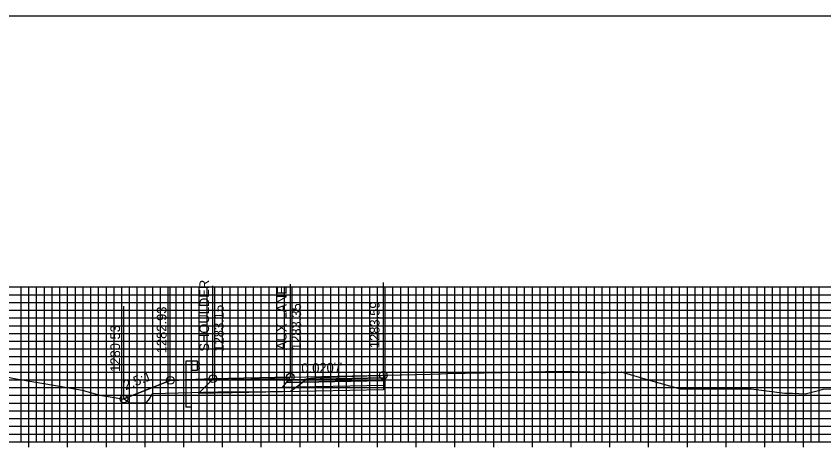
# Model space of a CAD drawing. Extents: x 674939 to 678919, y 750652 to 765176.
# Drawn here: x 678646.9 to 678751.2, y 762360.2 to 762416.3 of the extents above; entities that cross this region are included whole.
import ezdxf

# ---------------------------------------------------------------- set-up
doc = ezdxf.new("R2010")
doc.units = 0
for name, color, linetype in [('R_Alt Surface', 7, 'Continuous'), ('R_Axis', 7, 'Continuous'), ('R_Exist Surface', 7, 'Continuous'), ('R_Fin Surface', 7, 'Continuous'), ('R_Grid', 7, 'Continuous'), ('R_Guardrail', 7, 'Continuous'), ('R_No Plot', 7, 'Continuous'), ('R_Proposed Const Limits', 7, 'Continuous'), ('R_Xsect Elev', 7, 'Continuous'), ('R_Xsect Slope', 7, 'Continuous')]:
    doc.layers.add(name, color=color, linetype=linetype)

msp = doc.modelspace()

# ---------------------------------------------------------------- linework, layer by layer
at = {"layer": 'R_Alt Surface'}
msp.add_lwpolyline([(678694.29, 762368.56), (678694.29, 762368.02), (678681.29, 762367.75), (678670.42, 762367.53), (678672.17, 762369.28)], dxfattribs=at)
for points in [[(678694.29, 762369.22), (678694.29, 762368.56), (678681.29, 762368.29), (678681.79, 762368.96)], [(678694.29, 762369.55), (678694.29, 762369.22), (678681.79, 762368.96), (678682.04, 762369.3)]]:
    msp.add_lwpolyline(points, close=True, dxfattribs=at)
at = {"layer": 'R_Axis'}
for p, q in [((678648.53, 762360.59), (678648.53, 762361.99)), ((678653.53, 762360.59), (678653.53, 762361.99)), ((678658.53, 762360.59), (678658.53, 762361.99)), ((678663.53, 762360.59), (678663.53, 762361.99)), ((678668.53, 762360.59), (678668.53, 762361.99)), ((678673.53, 762360.59), (678673.53, 762361.99)), ((678678.53, 762360.59), (678678.53, 762361.99)), ((678683.53, 762360.59), (678683.53, 762361.99)), ((678688.53, 762360.59), (678688.53, 762361.99)), ((678693.53, 762360.59), (678693.53, 762361.99)), ((678698.53, 762360.59), (678698.53, 762361.99)), ((678703.53, 762360.59), (678703.53, 762361.99)), ((678708.53, 762360.59), (678708.53, 762361.99)), ((678713.53, 762360.59), (678713.53, 762361.99)), ((678718.53, 762360.59), (678718.53, 762361.99)), ((678723.53, 762360.59), (678723.53, 762361.99)), ((678728.53, 762360.59), (678728.53, 762361.99)), ((678733.53, 762360.59), (678733.53, 762361.99)), ((678738.53, 762360.59), (678738.53, 762361.99)), ((678743.53, 762360.59), (678743.53, 762361.99)), ((678748.53, 762360.59), (678748.53, 762361.99)), ((678598.53, 762361.29), (678898.53, 762361.29))]:
    msp.add_line(p, q, dxfattribs=at)
at = {"layer": 'R_Exist Surface'}
msp.add_lwpolyline([(678642.67, 762370.29), (678646.89, 762369.44), (678652.49, 762368.47), (678655.43, 762367.97), (678657.7, 762367.31), (678660.86, 762366.81), (678661.39, 762366.46), (678661.4, 762366.33), (678663.18, 762366.31), (678663.69, 762366.3), (678663.97, 762366.68), (678664.55, 762367.51), (678671.08, 762367.7), (678672.94, 762367.73), (678679.69, 762367.8), (678682.3, 762367.82), (678683.38, 762368.61), (678684.33, 762369.39), (678684.38, 762369.42), (678684.51, 762369.47), (678684.94, 762369.52), (678685.5, 762369.56), (678690.55, 762369.77), (678692.17, 762369.83), (678693.47, 762369.86), (678694.02, 762369.87), (678694.29, 762369.88), (678694.74, 762369.88), (678700.38, 762370.04), (678701.67, 762370.08), (678702.5, 762370.09), (678707.26, 762370.2), (678708.38, 762370.23), (678708.77, 762370.23), (678708.82, 762370.23), (678709.54, 762370.23), (678709.66, 762370.24), (678711.05, 762370.27), (678715.23, 762370.36), (678716.35, 762370.37), (678718.62, 762370.36), (678718.67, 762370.36), (678718.85, 762370.35), (678719.19, 762370.34), (678720.2, 762370.31), (678720.49, 762370.33), (678720.99, 762370.32), (678721.71, 762370.28), (678722.14, 762370.27), (678722.37, 762370.26), (678722.57, 762370.21), (678722.6, 762370.2), (678723.38, 762370.28), (678724.99, 762370.33), (678728.49, 762369.29), (678732.61, 762368.15), (678735.36, 762368.14), (678741.75, 762368.11), (678743.77, 762367.87), (678746.13, 762367.58), (678747.09, 762367.56), (678748.75, 762367.5), (678750.63, 762367.97), (678751.05, 762368.1), (678764.35, 762368.53)], dxfattribs=at)
at = {"layer": 'R_Fin Surface'}
for points in [[(678660.8, 762366.82), (678666.79, 762369.22), (678672.29, 762369.44), (678682.29, 762369.64), (678694.29, 762369.88)], [(678672.29, 762369.44), (678666.79, 762369.22)], [(678672.29, 762369.44), (678682.29, 762369.64), (678694.29, 762369.88)]]:
    msp.add_lwpolyline(points, dxfattribs=at)
for points in [[(678682.29, 762369.64), (678672.29, 762369.44), (678672.17, 762369.28), (678682.17, 762369.48)], [(678694.29, 762369.88), (678694.29, 762369.55), (678682.04, 762369.3), (678682.29, 762369.64)]]:
    msp.add_lwpolyline(points, close=True, dxfattribs=at)
at = {"layer": 'R_Grid'}
for p, q in [((678598.53, 762381.29), (678898.53, 762381.29)), ((678647.53, 762361.29), (678647.53, 762381.29)), ((678648.53, 762361.29), (678648.53, 762381.29)), ((678649.53, 762361.29), (678649.53, 762381.29)), ((678650.53, 762361.29), (678650.53, 762381.29)), ((678651.53, 762361.29), (678651.53, 762381.29)), ((678652.53, 762361.29), (678652.53, 762381.29)), ((678653.53, 762361.29), (678653.53, 762381.29)), ((678654.53, 762361.29), (678654.53, 762381.29)), ((678655.53, 762361.29), (678655.53, 762381.29)), ((678656.53, 762361.29), (678656.53, 762381.29)), ((678657.53, 762361.29), (678657.53, 762381.29)), ((678658.53, 762361.29), (678658.53, 762381.29)), ((678659.53, 762361.29), (678659.53, 762381.29)), ((678660.53, 762361.29), (678660.53, 762381.29)), ((678661.53, 762361.29), (678661.53, 762381.29)), ((678662.53, 762361.29), (678662.53, 762381.29)), ((678663.53, 762361.29), (678663.53, 762381.29)), ((678664.53, 762361.29), (678664.53, 762381.29)), ((678665.53, 762361.29), (678665.53, 762381.29)), ((678666.53, 762361.29), (678666.53, 762381.29)), ((678667.53, 762361.29), (678667.53, 762381.29)), ((678668.53, 762361.29), (678668.53, 762381.29)), ((678669.53, 762361.29), (678669.53, 762381.29)), ((678670.53, 762361.29), (678670.53, 762381.29)), ((678671.53, 762361.29), (678671.53, 762381.29)), ((678672.53, 762361.29), (678672.53, 762381.29)), ((678673.53, 762361.29), (678673.53, 762381.29)), ((678674.53, 762361.29), (678674.53, 762381.29)), ((678675.53, 762361.29), (678675.53, 762381.29)), ((678676.53, 762361.29), (678676.53, 762381.29)), ((678677.53, 762361.29), (678677.53, 762381.29)), ((678678.53, 762361.29), (678678.53, 762381.29)), ((678679.53, 762361.29), (678679.53, 762381.29)), ((678680.53, 762361.29), (678680.53, 762381.29)), ((678681.53, 762361.29), (678681.53, 762381.29)), ((678682.53, 762361.29), (678682.53, 762381.29)), ((678683.53, 762361.29), (678683.53, 762381.29)), ((678684.53, 762361.29), (678684.53, 762381.29)), ((678685.53, 762361.29), (678685.53, 762381.29)), ((678686.53, 762361.29), (678686.53, 762381.29)), ((678687.53, 762361.29), (678687.53, 762381.29)), ((678688.53, 762361.29), (678688.53, 762381.29)), ((678689.53, 762361.29), (678689.53, 762381.29)), ((678690.53, 762361.29), (678690.53, 762381.29)), ((678691.53, 762361.29), (678691.53, 762381.29)), ((678692.53, 762361.29), (678692.53, 762381.29)), ((678693.53, 762361.29), (678693.53, 762381.29)), ((678694.53, 762361.29), (678694.53, 762381.29)), ((678695.53, 762361.29), (678695.53, 762381.29)), ((678696.53, 762361.29), (678696.53, 762381.29)), ((678697.53, 762361.29), (678697.53, 762381.29)), ((678698.53, 762361.29), (678698.53, 762381.29)), ((678699.53, 762361.29), (678699.53, 762381.29)), ((678700.53, 762361.29), (678700.53, 762381.29)), ((678701.53, 762361.29), (678701.53, 762381.29)), ((678702.53, 762361.29), (678702.53, 762381.29)), ((678703.53, 762361.29), (678703.53, 762381.29)), ((678704.53, 762361.29), (678704.53, 762381.29)), ((678705.53, 762361.29), (678705.53, 762381.29)), ((678706.53, 762361.29), (678706.53, 762381.29)), ((678707.53, 762361.29), (678707.53, 762381.29)), ((678708.53, 762361.29), (678708.53, 762381.29)), ((678709.53, 762361.29), (678709.53, 762381.29)), ((678710.53, 762361.29), (678710.53, 762381.29)), ((678711.53, 762361.29), (678711.53, 762381.29)), ((678712.53, 762361.29), (678712.53, 762381.29)), ((678713.53, 762361.29), (678713.53, 762381.29)), ((678714.53, 762361.29), (678714.53, 762381.29)), ((678715.53, 762361.29), (678715.53, 762381.29)), ((678716.53, 762361.29), (678716.53, 762381.29)), ((678717.53, 762361.29), (678717.53, 762381.29)), ((678718.53, 762361.29), (678718.53, 762381.29)), ((678719.53, 762361.29), (678719.53, 762381.29)), ((678720.53, 762361.29), (678720.53, 762381.29)), ((678721.53, 762361.29), (678721.53, 762381.29)), ((678722.53, 762361.29), (678722.53, 762381.29)), ((678723.53, 762361.29), (678723.53, 762381.29)), ((678724.53, 762361.29), (678724.53, 762381.29)), ((678725.53, 762361.29), (678725.53, 762381.29)), ((678726.53, 762361.29), (678726.53, 762381.29)), ((678727.53, 762361.29), (678727.53, 762381.29)), ((678728.53, 762361.29), (678728.53, 762381.29)), ((678729.53, 762361.29), (678729.53, 762381.29)), ((678730.53, 762361.29), (678730.53, 762381.29)), ((678731.53, 762361.29), (678731.53, 762381.29)), ((678732.53, 762361.29), (678732.53, 762381.29)), ((678733.53, 762361.29), (678733.53, 762381.29)), ((678734.53, 762361.29), (678734.53, 762381.29)), ((678735.53, 762361.29), (678735.53, 762381.29)), ((678736.53, 762361.29), (678736.53, 762381.29)), ((678737.53, 762361.29), (678737.53, 762381.29)), ((678738.53, 762361.29), (678738.53, 762381.29)), ((678739.53, 762361.29), (678739.53, 762381.29)), ((678740.53, 762361.29), (678740.53, 762381.29)), ((678741.53, 762361.29), (678741.53, 762381.29)), ((678742.53, 762361.29), (678742.53, 762381.29)), ((678743.53, 762361.29), (678743.53, 762381.29)), ((678744.53, 762361.29), (678744.53, 762381.29)), ((678745.53, 762361.29), (678745.53, 762381.29)), ((678746.53, 762361.29), (678746.53, 762381.29)), ((678747.53, 762361.29), (678747.53, 762381.29)), ((678748.53, 762361.29), (678748.53, 762381.29)), ((678749.53, 762361.29), (678749.53, 762381.29)), ((678750.53, 762361.29), (678750.53, 762381.29)), ((678598.53, 762380.29), (678898.53, 762380.29)), ((678598.53, 762379.29), (678898.53, 762379.29)), ((678598.53, 762378.29), (678898.53, 762378.29)), ((678598.53, 762377.29), (678898.53, 762377.29)), ((678598.53, 762376.29), (678898.53, 762376.29)), ((678598.53, 762375.29), (678898.53, 762375.29)), ((678598.53, 762374.29), (678898.53, 762374.29)), ((678598.53, 762373.29), (678898.53, 762373.29)), ((678598.53, 762372.29), (678898.53, 762372.29)), ((678598.53, 762371.29), (678898.53, 762371.29)), ((678598.53, 762370.29), (678898.53, 762370.29)), ((678598.53, 762369.29), (678898.53, 762369.29)), ((678598.53, 762368.29), (678898.53, 762368.29)), ((678598.53, 762367.29), (678898.53, 762367.29)), ((678598.53, 762366.29), (678898.53, 762366.29)), ((678598.53, 762365.29), (678898.53, 762365.29)), ((678598.53, 762364.29), (678898.53, 762364.29)), ((678598.53, 762363.29), (678898.53, 762363.29)), ((678598.53, 762362.29), (678898.53, 762362.29)), ((678598.53, 762361.29), (678898.53, 762361.29))]:
    msp.add_line(p, q, dxfattribs=at)
at = {"layer": 'R_Guardrail'}
for points in [[(678669.54, 762371.72), (678668.79, 762371.72), (678668.79, 762369.3), (678669.54, 762369.33)], [(678670.29, 762371.72), (678669.54, 762371.72), (678669.54, 762370.53), (678670.29, 762370.53)], [(678670.29, 762371.64), (678670.39, 762371.61), (678670.53, 762371.51), (678670.53, 762371.37), (678670.3, 762371.17), (678670.3, 762371.08), (678670.53, 762370.88), (678670.53, 762370.73), (678670.39, 762370.63), (678670.29, 762370.61)]]:
    msp.add_lwpolyline(points, close=True, dxfattribs=at)
for points in [[(678669.54, 762365.75), (678669.54, 762369.33), (678668.79, 762369.3), (678668.79, 762365.75)], [(678669.54, 762365.75), (678668.79, 762365.75)]]:
    msp.add_lwpolyline(points, dxfattribs=at)
at = {"layer": 'R_No Plot'}
msp.add_lwpolyline([(678578.53, 762196.29), (678918.53, 762196.29), (678918.53, 762416.29), (678578.53, 762416.29)], close=True, dxfattribs=at)
for centre in [(678682.29, 762369.64), (678694.29, 762369.88), (678666.79, 762369.22), (678666.79, 762369.22), (678672.29, 762369.44), (678660.8, 762366.82)]:
    msp.add_circle(centre, 0.5, dxfattribs=at)
at = {"layer": 'R_Proposed Const Limits'}
msp.add_lwpolyline([(678666.79, 762369.22), (678666.79, 762369.22), (678660.8, 762366.82)], dxfattribs=at)
at = {"layer": 'R_Xsect Elev'}
for p, q in [((678682.29, 762369.64), (678682.29, 762381.64)), ((678694.29, 762369.88), (678694.29, 762381.88)), ((678666.79, 762369.22), (678666.79, 762381.22)), ((678672.29, 762369.44), (678672.29, 762381.44)), ((678660.8, 762366.82), (678660.8, 762378.82))]:
    msp.add_line(p, q, dxfattribs=at)

# ---------------------------------------------------------------- texts
for s, p in [('SHOULDER', (678671.79, 762372.94)), ('AUX LANE', (678681.79, 762373.14)), ('1282.93', (678666.29, 762372.72)), ('1283.15', (678673.67, 762372.94)), ('1283.35', (678683.67, 762373.14)), ('1283.59', (678693.79, 762373.38)), ('1280.53', (678660.3, 762370.32))]:
    msp.add_text(s, height=1.25, rotation=90, dxfattribs=at).set_placement(p)
at = {"layer": 'R_Xsect Slope'}
for s, rotation, p in [("0.020'/'", 1.1458, (678683.72, 762370.16)), ('2.5:1', 21.8014, (678661.02, 762367.94))]:
    msp.add_text(s, height=1.25, rotation=rotation, dxfattribs=at).set_placement(p)

doc.saveas('drawing.dxf')
